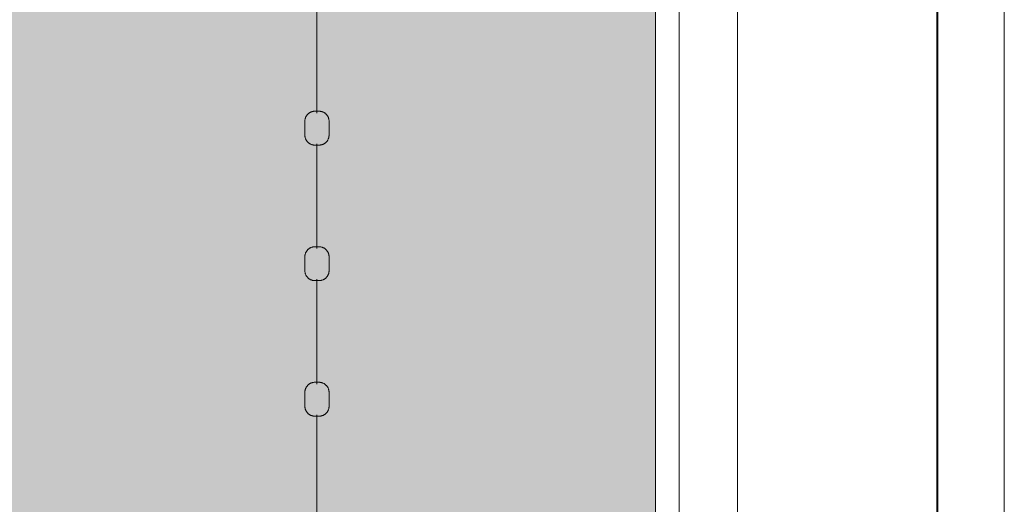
# Model space of a CAD drawing. Header units: millimetres. Extents: x 2016 to 102618, y -16590 to 68005.
# Tile 459 of 654: x 88561 to 90015, y 44065 to 44780. Entities that reach past the tile are written whole.
import ezdxf

# ---------------------------------------------------------------- set-up
doc = ezdxf.new("R2010")
doc.units = ezdxf.units.MM
for name, color, linetype, lineweight in [('A-DETL', 90, 'Continuous', 18), ('A-FLOR', 192, 'Continuous', 13), ('A-WALL', 113, 'Continuous', 13), ('Q-SPCQ', 91, 'Continuous', 13)]:
    doc.layers.add(name, color=color, linetype=linetype, lineweight=lineweight)
doc.layers.add('Water', color=131, linetype='Continuous')

# ---------------------------------------------------------------- blocks, each defined once
blk = doc.blocks.new('43_VCS_SE_goot_rooster_schuin - 28_VCS_RVS wand-gootrooster 25000mm-4108944-00 Begane grond')
at = {"layer": 'Q-SPCQ'}
for p, q in [((10491, 148.8), (-10471, 148.8)), ((-10471.1, -145.8), (10491.2, -145.8)), ((10491.2, -147.1), (-10471.1, -147.1))]:
    blk.add_line(p, q, dxfattribs=at)
blk = doc.blocks.new('89_VCS_SE_drijflijn - drijflijn-V276-00 Begane grond')
at = {"layer": 'Q-SPCQ'}
for p, q in [((3567.2, 17.8), (3546.7, 17.8)), ((3767.2, 17.8), (3746.7, 17.8)), ((3967.2, 17.8), (3946.7, 17.8)), ((3379.9, 0), (3534.6, 0)), ((3579.9, 0), (3734.6, 0)), ((3779.9, 0), (3934.6, 0)), ((3979.9, 0), (4134.6, 0)), ((3546.7, -17.8), (3567.2, -17.8)), ((3746.7, -17.8), (3767.2, -17.8)), ((3946.7, -17.8), (3967.2, -17.8))]:
    blk.add_line(p, q, dxfattribs=at)
at = {"layer": 'Q-SPCQ', "flags": 128}
for points in [[(3531.9, 3), (3531.9, 3.6), (3531.9, 4.2), (3532, 4.8), (3532.1, 5.4), (3532.2, 5.9), (3532.3, 6.5), (3532.5, 7.1), (3532.6, 7.7), (3532.8, 8.2), (3533, 8.8), (3533.3, 9.3), (3533.6, 9.9), (3533.8, 10.4), (3534.1, 10.9), (3534.5, 11.4), (3534.8, 11.9), (3535.2, 12.3), (3535.6, 12.8), (3536, 13.2), (3536.4, 13.6), (3536.8, 14.1), (3537.3, 14.4), (3537.7, 14.8), (3538.2, 15.2), (3538.7, 15.5), (3539.2, 15.8), (3539.7, 16.1), (3540.3, 16.4), (3540.8, 16.6), (3541.3, 16.8), (3541.9, 17), (3542.5, 17.2), (3543, 17.4), (3543.6, 17.5), (3544.2, 17.6), (3544.8, 17.7), (3545.4, 17.8), (3546, 17.8), (3546.6, 17.8), (3546.7, 17.8)], [(3567.2, 17.8), (3567.8, 17.8), (3568.4, 17.8), (3568.9, 17.7), (3569.5, 17.7), (3570.1, 17.5), (3570.7, 17.4), (3571.2, 17.3), (3571.8, 17.1), (3572.4, 16.9), (3572.9, 16.7), (3573.4, 16.4), (3574, 16.2), (3574.5, 15.9), (3575, 15.6), (3575.5, 15.3), (3576, 14.9), (3576.4, 14.6), (3576.9, 14.2), (3577.3, 13.8), (3577.7, 13.4), (3578.1, 13), (3578.5, 12.5), (3578.9, 12.1), (3579.2, 11.6), (3579.5, 11.1), (3579.9, 10.6), (3580.1, 10.1), (3580.4, 9.6), (3580.7, 9), (3580.9, 8.5), (3581.1, 7.9), (3581.3, 7.4), (3581.4, 6.8), (3581.5, 6.2), (3581.7, 5.7), (3581.7, 5.1), (3581.8, 4.5), (3581.9, 3.9), (3581.9, 3.3), (3581.9, 3.2)], [(3731.9, 3), (3731.9, 3.6), (3731.9, 4.2), (3732, 4.8), (3732.1, 5.4), (3732.2, 5.9), (3732.3, 6.5), (3732.5, 7.1), (3732.6, 7.7), (3732.8, 8.2), (3733, 8.8), (3733.3, 9.3), (3733.6, 9.9), (3733.8, 10.4), (3734.1, 10.9), (3734.5, 11.4), (3734.8, 11.9), (3735.2, 12.3), (3735.6, 12.8), (3736, 13.2), (3736.4, 13.6), (3736.8, 14.1), (3737.3, 14.4), (3737.7, 14.8), (3738.2, 15.2), (3738.7, 15.5), (3739.2, 15.8), (3739.7, 16.1), (3740.3, 16.4), (3740.8, 16.6), (3741.3, 16.8), (3741.9, 17), (3742.5, 17.2), (3743, 17.4), (3743.6, 17.5), (3744.2, 17.6), (3744.8, 17.7), (3745.4, 17.8), (3746, 17.8), (3746.6, 17.8), (3746.7, 17.8)], [(3767.2, 17.8), (3767.8, 17.8), (3768.4, 17.8), (3768.9, 17.7), (3769.5, 17.7), (3770.1, 17.5), (3770.7, 17.4), (3771.2, 17.3), (3771.8, 17.1), (3772.4, 16.9), (3772.9, 16.7), (3773.4, 16.4), (3774, 16.2), (3774.5, 15.9), (3775, 15.6), (3775.5, 15.3), (3776, 14.9), (3776.4, 14.6), (3776.9, 14.2), (3777.3, 13.8), (3777.7, 13.4), (3778.1, 13), (3778.5, 12.5), (3778.9, 12.1), (3779.2, 11.6), (3779.5, 11.1), (3779.9, 10.6), (3780.1, 10.1), (3780.4, 9.6), (3780.7, 9), (3780.9, 8.5), (3781.1, 7.9), (3781.3, 7.4), (3781.4, 6.8), (3781.5, 6.2), (3781.7, 5.7), (3781.7, 5.1), (3781.8, 4.5), (3781.9, 3.9), (3781.9, 3.3), (3781.9, 3.2)], [(3931.9, 3), (3931.9, 3.6), (3931.9, 4.2), (3932, 4.8), (3932.1, 5.4), (3932.2, 5.9), (3932.3, 6.5), (3932.5, 7.1), (3932.6, 7.7), (3932.8, 8.2), (3933, 8.8), (3933.3, 9.3), (3933.6, 9.9), (3933.8, 10.4), (3934.1, 10.9), (3934.5, 11.4), (3934.8, 11.9), (3935.2, 12.3), (3935.6, 12.8), (3936, 13.2), (3936.4, 13.6), (3936.8, 14.1), (3937.3, 14.4), (3937.7, 14.8), (3938.2, 15.2), (3938.7, 15.5), (3939.2, 15.8), (3939.7, 16.1), (3940.3, 16.4), (3940.8, 16.6), (3941.3, 16.8), (3941.9, 17), (3942.5, 17.2), (3943, 17.4), (3943.6, 17.5), (3944.2, 17.6), (3944.8, 17.7), (3945.4, 17.8), (3946, 17.8), (3946.6, 17.8), (3946.7, 17.8)], [(3967.2, 17.8), (3967.8, 17.8), (3968.4, 17.8), (3968.9, 17.7), (3969.5, 17.7), (3970.1, 17.5), (3970.7, 17.4), (3971.2, 17.3), (3971.8, 17.1), (3972.4, 16.9), (3972.9, 16.7), (3973.4, 16.4), (3974, 16.2), (3974.5, 15.9), (3975, 15.6), (3975.5, 15.3), (3976, 14.9), (3976.4, 14.6), (3976.9, 14.2), (3977.3, 13.8), (3977.7, 13.4), (3978.1, 13), (3978.5, 12.5), (3978.9, 12.1), (3979.2, 11.6), (3979.5, 11.1), (3979.9, 10.6), (3980.1, 10.1), (3980.4, 9.6), (3980.7, 9), (3980.9, 8.5), (3981.1, 7.9), (3981.3, 7.4), (3981.4, 6.8), (3981.5, 6.2), (3981.7, 5.7), (3981.7, 5.1), (3981.8, 4.5), (3981.9, 3.9), (3981.9, 3.3), (3981.9, 3.2)], [(3531.9, -3), (3531.9, -3), (3531.9, -3), (3531.9, -3), (3531.9, -3), (3531.9, -2.9), (3531.9, -2.9), (3531.9, -2.9), (3531.9, -2.8), (3531.9, -2.8), (3531.9, -2.8), (3531.9, -2.7), (3531.9, -2.7), (3531.9, -2.6), (3531.9, -2.5), (3531.9, -2.5), (3531.9, -2.4), (3531.9, -2.3), (3531.9, -2.3), (3531.9, -2.2), (3531.9, -2.1), (3531.9, -2), (3531.9, -1.9), (3531.9, -1.8), (3531.9, -1.7), (3531.9, -1.6), (3531.9, -1.5), (3531.9, -1.4), (3531.9, -1.3), (3531.9, -1.2), (3531.9, -1.1), (3531.9, -1), (3531.9, -0.9), (3531.9, -0.7), (3531.9, -0.6), (3531.9, -0.5), (3531.9, -0.4), (3531.9, -0.3), (3531.9, -0.2), (3531.9, 0), (3531.9, 0.1), (3531.9, 0.2), (3531.9, 0.3), (3531.9, 0.4), (3531.9, 0.6), (3531.9, 0.7), (3531.9, 0.8), (3531.9, 0.9), (3531.9, 1), (3531.9, 1.1), (3531.9, 1.2), (3531.9, 1.4), (3531.9, 1.5), (3531.9, 1.6), (3531.9, 1.7), (3531.9, 1.8), (3531.9, 1.9), (3531.9, 2), (3531.9, 2), (3531.9, 2.1), (3531.9, 2.2), (3531.9, 2.3), (3531.9, 2.4), (3531.9, 2.4), (3531.9, 2.5), (3531.9, 2.6), (3531.9, 2.6), (3531.9, 2.7), (3531.9, 2.7), (3531.9, 2.8), (3531.9, 2.8), (3531.9, 2.9), (3531.9, 2.9), (3531.9, 2.9), (3531.9, 3), (3531.9, 3), (3531.9, 3), (3531.9, 3), (3531.9, 3)], [(3531.9, 3), (3531.9, 3), (3531.9, 3), (3531.9, 3), (3531.9, 3), (3531.9, 2.9), (3531.9, 2.9), (3531.9, 2.9), (3531.9, 2.8), (3531.9, 2.8), (3531.9, 2.8), (3531.9, 2.7), (3531.9, 2.7), (3531.9, 2.6), (3531.9, 2.5), (3531.9, 2.5), (3531.9, 2.4), (3531.9, 2.3), (3531.9, 2.3), (3531.9, 2.2), (3531.9, 2.1), (3531.9, 2), (3531.9, 1.9), (3531.9, 1.8), (3531.9, 1.7), (3531.9, 1.6), (3531.9, 1.5), (3531.9, 1.4), (3531.9, 1.3), (3531.9, 1.2), (3531.9, 1.1), (3531.9, 1), (3531.9, 0.9), (3531.9, 0.7), (3531.9, 0.6), (3531.9, 0.5), (3531.9, 0.4), (3531.9, 0.3), (3531.9, 0.2), (3531.9, 0), (3531.9, -0.1), (3531.9, -0.2), (3531.9, -0.3), (3531.9, -0.4), (3531.9, -0.6), (3531.9, -0.7), (3531.9, -0.8), (3531.9, -0.9), (3531.9, -1), (3531.9, -1.1), (3531.9, -1.2), (3531.9, -1.4), (3531.9, -1.5), (3531.9, -1.6), (3531.9, -1.7), (3531.9, -1.8), (3531.9, -1.9), (3531.9, -2), (3531.9, -2), (3531.9, -2.1), (3531.9, -2.2), (3531.9, -2.3), (3531.9, -2.4), (3531.9, -2.4), (3531.9, -2.5), (3531.9, -2.6), (3531.9, -2.6), (3531.9, -2.7), (3531.9, -2.7), (3531.9, -2.8), (3531.9, -2.8), (3531.9, -2.9), (3531.9, -2.9), (3531.9, -2.9), (3531.9, -3), (3531.9, -3), (3531.9, -3), (3531.9, -3), (3531.9, -3)], [(3581.9, 3.2), (3581.9, 3.2), (3581.9, 3.1), (3581.9, 3.1), (3581.9, 3.1), (3581.9, 3.1), (3581.9, 3.1), (3581.9, 3), (3581.9, 3), (3581.9, 3), (3581.9, 2.9), (3581.9, 2.9), (3581.9, 2.8), (3581.9, 2.7), (3581.9, 2.7), (3581.9, 2.6), (3581.9, 2.5), (3581.9, 2.5), (3581.9, 2.4), (3581.9, 2.3), (3581.9, 2.2), (3581.9, 2.1), (3581.9, 2), (3581.9, 1.9), (3581.9, 1.8), (3581.9, 1.7), (3581.9, 1.6), (3581.9, 1.5), (3581.9, 1.4), (3581.9, 1.3), (3581.9, 1.1), (3581.9, 1), (3581.9, 0.9), (3581.9, 0.8), (3581.9, 0.7), (3581.9, 0.5), (3581.9, 0.4), (3581.9, 0.3), (3581.9, 0.2), (3581.9, 0), (3581.9, -0.1), (3581.9, -0.2), (3581.9, -0.3), (3581.9, -0.5), (3581.9, -0.6), (3581.9, -0.7), (3581.9, -0.8), (3581.9, -1), (3581.9, -1.1), (3581.9, -1.2), (3581.9, -1.3), (3581.9, -1.4), (3581.9, -1.5), (3581.9, -1.6), (3581.9, -1.8), (3581.9, -1.9), (3581.9, -2), (3581.9, -2.1), (3581.9, -2.2), (3581.9, -2.2), (3581.9, -2.3), (3581.9, -2.4), (3581.9, -2.5), (3581.9, -2.6), (3581.9, -2.6), (3581.9, -2.7), (3581.9, -2.8), (3581.9, -2.8), (3581.9, -2.9), (3581.9, -2.9), (3581.9, -3), (3581.9, -3), (3581.9, -3.1), (3581.9, -3.1), (3581.9, -3.1), (3581.9, -3.1), (3581.9, -3.1), (3581.9, -3.2), (3581.9, -3.2)], [(3581.9, -3.2), (3581.9, -3.2), (3581.9, -3.1), (3581.9, -3.1), (3581.9, -3.1), (3581.9, -3.1), (3581.9, -3.1), (3581.9, -3), (3581.9, -3), (3581.9, -3), (3581.9, -2.9), (3581.9, -2.9), (3581.9, -2.8), (3581.9, -2.7), (3581.9, -2.7), (3581.9, -2.6), (3581.9, -2.5), (3581.9, -2.5), (3581.9, -2.4), (3581.9, -2.3), (3581.9, -2.2), (3581.9, -2.1), (3581.9, -2), (3581.9, -1.9), (3581.9, -1.8), (3581.9, -1.7), (3581.9, -1.6), (3581.9, -1.5), (3581.9, -1.4), (3581.9, -1.3), (3581.9, -1.1), (3581.9, -1), (3581.9, -0.9), (3581.9, -0.8), (3581.9, -0.7), (3581.9, -0.5), (3581.9, -0.4), (3581.9, -0.3), (3581.9, -0.2), (3581.9, 0), (3581.9, 0.1), (3581.9, 0.2), (3581.9, 0.3), (3581.9, 0.5), (3581.9, 0.6), (3581.9, 0.7), (3581.9, 0.8), (3581.9, 1), (3581.9, 1.1), (3581.9, 1.2), (3581.9, 1.3), (3581.9, 1.4), (3581.9, 1.5), (3581.9, 1.6), (3581.9, 1.8), (3581.9, 1.9), (3581.9, 2), (3581.9, 2.1), (3581.9, 2.2), (3581.9, 2.2), (3581.9, 2.3), (3581.9, 2.4), (3581.9, 2.5), (3581.9, 2.6), (3581.9, 2.6), (3581.9, 2.7), (3581.9, 2.8), (3581.9, 2.8), (3581.9, 2.9), (3581.9, 2.9), (3581.9, 3), (3581.9, 3), (3581.9, 3.1), (3581.9, 3.1), (3581.9, 3.1), (3581.9, 3.1), (3581.9, 3.1), (3581.9, 3.2), (3581.9, 3.2)], [(3731.9, -3), (3731.9, -3), (3731.9, -3), (3731.9, -3), (3731.9, -3), (3731.9, -2.9), (3731.9, -2.9), (3731.9, -2.9), (3731.9, -2.8), (3731.9, -2.8), (3731.9, -2.8), (3731.9, -2.7), (3731.9, -2.7), (3731.9, -2.6), (3731.9, -2.5), (3731.9, -2.5), (3731.9, -2.4), (3731.9, -2.3), (3731.9, -2.3), (3731.9, -2.2), (3731.9, -2.1), (3731.9, -2), (3731.9, -1.9), (3731.9, -1.8), (3731.9, -1.7), (3731.9, -1.6), (3731.9, -1.5), (3731.9, -1.4), (3731.9, -1.3), (3731.9, -1.2), (3731.9, -1.1), (3731.9, -1), (3731.9, -0.9), (3731.9, -0.7), (3731.9, -0.6), (3731.9, -0.5), (3731.9, -0.4), (3731.9, -0.3), (3731.9, -0.2), (3731.9, 0), (3731.9, 0.1), (3731.9, 0.2), (3731.9, 0.3), (3731.9, 0.4), (3731.9, 0.6), (3731.9, 0.7), (3731.9, 0.8), (3731.9, 0.9), (3731.9, 1), (3731.9, 1.1), (3731.9, 1.2), (3731.9, 1.4), (3731.9, 1.5), (3731.9, 1.6), (3731.9, 1.7), (3731.9, 1.8), (3731.9, 1.9), (3731.9, 2), (3731.9, 2), (3731.9, 2.1), (3731.9, 2.2), (3731.9, 2.3), (3731.9, 2.4), (3731.9, 2.4), (3731.9, 2.5), (3731.9, 2.6), (3731.9, 2.6), (3731.9, 2.7), (3731.9, 2.7), (3731.9, 2.8), (3731.9, 2.8), (3731.9, 2.9), (3731.9, 2.9), (3731.9, 2.9), (3731.9, 3), (3731.9, 3), (3731.9, 3), (3731.9, 3), (3731.9, 3)], [(3731.9, 3), (3731.9, 3), (3731.9, 3), (3731.9, 3), (3731.9, 3), (3731.9, 2.9), (3731.9, 2.9), (3731.9, 2.9), (3731.9, 2.8), (3731.9, 2.8), (3731.9, 2.8), (3731.9, 2.7), (3731.9, 2.7), (3731.9, 2.6), (3731.9, 2.5), (3731.9, 2.5), (3731.9, 2.4), (3731.9, 2.3), (3731.9, 2.3), (3731.9, 2.2), (3731.9, 2.1), (3731.9, 2), (3731.9, 1.9), (3731.9, 1.8), (3731.9, 1.7), (3731.9, 1.6), (3731.9, 1.5), (3731.9, 1.4), (3731.9, 1.3), (3731.9, 1.2), (3731.9, 1.1), (3731.9, 1), (3731.9, 0.9), (3731.9, 0.7), (3731.9, 0.6), (3731.9, 0.5), (3731.9, 0.4), (3731.9, 0.3), (3731.9, 0.2), (3731.9, 0), (3731.9, -0.1), (3731.9, -0.2), (3731.9, -0.3), (3731.9, -0.4), (3731.9, -0.6), (3731.9, -0.7), (3731.9, -0.8), (3731.9, -0.9), (3731.9, -1), (3731.9, -1.1), (3731.9, -1.2), (3731.9, -1.4), (3731.9, -1.5), (3731.9, -1.6), (3731.9, -1.7), (3731.9, -1.8), (3731.9, -1.9), (3731.9, -2), (3731.9, -2), (3731.9, -2.1), (3731.9, -2.2), (3731.9, -2.3), (3731.9, -2.4), (3731.9, -2.4), (3731.9, -2.5), (3731.9, -2.6), (3731.9, -2.6), (3731.9, -2.7), (3731.9, -2.7), (3731.9, -2.8), (3731.9, -2.8), (3731.9, -2.9), (3731.9, -2.9), (3731.9, -2.9), (3731.9, -3), (3731.9, -3), (3731.9, -3), (3731.9, -3), (3731.9, -3)], [(3781.9, 3.2), (3781.9, 3.2), (3781.9, 3.1), (3781.9, 3.1), (3781.9, 3.1), (3781.9, 3.1), (3781.9, 3.1), (3781.9, 3), (3781.9, 3), (3781.9, 3), (3781.9, 2.9), (3781.9, 2.9), (3781.9, 2.8), (3781.9, 2.7), (3781.9, 2.7), (3781.9, 2.6), (3781.9, 2.5), (3781.9, 2.5), (3781.9, 2.4), (3781.9, 2.3), (3781.9, 2.2), (3781.9, 2.1), (3781.9, 2), (3781.9, 1.9), (3781.9, 1.8), (3781.9, 1.7), (3781.9, 1.6), (3781.9, 1.5), (3781.9, 1.4), (3781.9, 1.3), (3781.9, 1.1), (3781.9, 1), (3781.9, 0.9), (3781.9, 0.8), (3781.9, 0.7), (3781.9, 0.5), (3781.9, 0.4), (3781.9, 0.3), (3781.9, 0.2), (3781.9, 0), (3781.9, -0.1), (3781.9, -0.2), (3781.9, -0.3), (3781.9, -0.5), (3781.9, -0.6), (3781.9, -0.7), (3781.9, -0.8), (3781.9, -1), (3781.9, -1.1), (3781.9, -1.2), (3781.9, -1.3), (3781.9, -1.4), (3781.9, -1.5), (3781.9, -1.6), (3781.9, -1.8), (3781.9, -1.9), (3781.9, -2), (3781.9, -2.1), (3781.9, -2.2), (3781.9, -2.2), (3781.9, -2.3), (3781.9, -2.4), (3781.9, -2.5), (3781.9, -2.6), (3781.9, -2.6), (3781.9, -2.7), (3781.9, -2.8), (3781.9, -2.8), (3781.9, -2.9), (3781.9, -2.9), (3781.9, -3), (3781.9, -3), (3781.9, -3.1), (3781.9, -3.1), (3781.9, -3.1), (3781.9, -3.1), (3781.9, -3.1), (3781.9, -3.2), (3781.9, -3.2)], [(3781.9, -3.2), (3781.9, -3.2), (3781.9, -3.1), (3781.9, -3.1), (3781.9, -3.1), (3781.9, -3.1), (3781.9, -3.1), (3781.9, -3), (3781.9, -3), (3781.9, -3), (3781.9, -2.9), (3781.9, -2.9), (3781.9, -2.8), (3781.9, -2.7), (3781.9, -2.7), (3781.9, -2.6), (3781.9, -2.5), (3781.9, -2.5), (3781.9, -2.4), (3781.9, -2.3), (3781.9, -2.2), (3781.9, -2.1), (3781.9, -2), (3781.9, -1.9), (3781.9, -1.8), (3781.9, -1.7), (3781.9, -1.6), (3781.9, -1.5), (3781.9, -1.4), (3781.9, -1.3), (3781.9, -1.1), (3781.9, -1), (3781.9, -0.9), (3781.9, -0.8), (3781.9, -0.7), (3781.9, -0.5), (3781.9, -0.4), (3781.9, -0.3), (3781.9, -0.2), (3781.9, 0), (3781.9, 0.1), (3781.9, 0.2), (3781.9, 0.3), (3781.9, 0.5), (3781.9, 0.6), (3781.9, 0.7), (3781.9, 0.8), (3781.9, 1), (3781.9, 1.1), (3781.9, 1.2), (3781.9, 1.3), (3781.9, 1.4), (3781.9, 1.5), (3781.9, 1.6), (3781.9, 1.8), (3781.9, 1.9), (3781.9, 2), (3781.9, 2.1), (3781.9, 2.2), (3781.9, 2.2), (3781.9, 2.3), (3781.9, 2.4), (3781.9, 2.5), (3781.9, 2.6), (3781.9, 2.6), (3781.9, 2.7), (3781.9, 2.8), (3781.9, 2.8), (3781.9, 2.9), (3781.9, 2.9), (3781.9, 3), (3781.9, 3), (3781.9, 3.1), (3781.9, 3.1), (3781.9, 3.1), (3781.9, 3.1), (3781.9, 3.1), (3781.9, 3.2), (3781.9, 3.2)], [(3931.9, -3), (3931.9, -3), (3931.9, -3), (3931.9, -3), (3931.9, -3), (3931.9, -2.9), (3931.9, -2.9), (3931.9, -2.9), (3931.9, -2.8), (3931.9, -2.8), (3931.9, -2.8), (3931.9, -2.7), (3931.9, -2.7), (3931.9, -2.6), (3931.9, -2.5), (3931.9, -2.5), (3931.9, -2.4), (3931.9, -2.3), (3931.9, -2.3), (3931.9, -2.2), (3931.9, -2.1), (3931.9, -2), (3931.9, -1.9), (3931.9, -1.8), (3931.9, -1.7), (3931.9, -1.6), (3931.9, -1.5), (3931.9, -1.4), (3931.9, -1.3), (3931.9, -1.2), (3931.9, -1.1), (3931.9, -1), (3931.9, -0.9), (3931.9, -0.7), (3931.9, -0.6), (3931.9, -0.5), (3931.9, -0.4), (3931.9, -0.3), (3931.9, -0.2), (3931.9, 0), (3931.9, 0.1), (3931.9, 0.2), (3931.9, 0.3), (3931.9, 0.4), (3931.9, 0.6), (3931.9, 0.7), (3931.9, 0.8), (3931.9, 0.9), (3931.9, 1), (3931.9, 1.1), (3931.9, 1.2), (3931.9, 1.4), (3931.9, 1.5), (3931.9, 1.6), (3931.9, 1.7), (3931.9, 1.8), (3931.9, 1.9), (3931.9, 2), (3931.9, 2), (3931.9, 2.1), (3931.9, 2.2), (3931.9, 2.3), (3931.9, 2.4), (3931.9, 2.4), (3931.9, 2.5), (3931.9, 2.6), (3931.9, 2.6), (3931.9, 2.7), (3931.9, 2.7), (3931.9, 2.8), (3931.9, 2.8), (3931.9, 2.9), (3931.9, 2.9), (3931.9, 2.9), (3931.9, 3), (3931.9, 3), (3931.9, 3), (3931.9, 3), (3931.9, 3)], [(3931.9, 3), (3931.9, 3), (3931.9, 3), (3931.9, 3), (3931.9, 3), (3931.9, 2.9), (3931.9, 2.9), (3931.9, 2.9), (3931.9, 2.8), (3931.9, 2.8), (3931.9, 2.8), (3931.9, 2.7), (3931.9, 2.7), (3931.9, 2.6), (3931.9, 2.5), (3931.9, 2.5), (3931.9, 2.4), (3931.9, 2.3), (3931.9, 2.3), (3931.9, 2.2), (3931.9, 2.1), (3931.9, 2), (3931.9, 1.9), (3931.9, 1.8), (3931.9, 1.7), (3931.9, 1.6), (3931.9, 1.5), (3931.9, 1.4), (3931.9, 1.3), (3931.9, 1.2), (3931.9, 1.1), (3931.9, 1), (3931.9, 0.9), (3931.9, 0.7), (3931.9, 0.6), (3931.9, 0.5), (3931.9, 0.4), (3931.9, 0.3), (3931.9, 0.2), (3931.9, 0), (3931.9, -0.1), (3931.9, -0.2), (3931.9, -0.3), (3931.9, -0.4), (3931.9, -0.6), (3931.9, -0.7), (3931.9, -0.8), (3931.9, -0.9), (3931.9, -1), (3931.9, -1.1), (3931.9, -1.2), (3931.9, -1.4), (3931.9, -1.5), (3931.9, -1.6), (3931.9, -1.7), (3931.9, -1.8), (3931.9, -1.9), (3931.9, -2), (3931.9, -2), (3931.9, -2.1), (3931.9, -2.2), (3931.9, -2.3), (3931.9, -2.4), (3931.9, -2.4), (3931.9, -2.5), (3931.9, -2.6), (3931.9, -2.6), (3931.9, -2.7), (3931.9, -2.7), (3931.9, -2.8), (3931.9, -2.8), (3931.9, -2.9), (3931.9, -2.9), (3931.9, -2.9), (3931.9, -3), (3931.9, -3), (3931.9, -3), (3931.9, -3), (3931.9, -3)], [(3981.9, 3.2), (3981.9, 3.2), (3981.9, 3.1), (3981.9, 3.1), (3981.9, 3.1), (3981.9, 3.1), (3981.9, 3.1), (3981.9, 3), (3981.9, 3), (3981.9, 3), (3981.9, 2.9), (3981.9, 2.9), (3981.9, 2.8), (3981.9, 2.7), (3981.9, 2.7), (3981.9, 2.6), (3981.9, 2.5), (3981.9, 2.5), (3981.9, 2.4), (3981.9, 2.3), (3981.9, 2.2), (3981.9, 2.1), (3981.9, 2), (3981.9, 1.9), (3981.9, 1.8), (3981.9, 1.7), (3981.9, 1.6), (3981.9, 1.5), (3981.9, 1.4), (3981.9, 1.3), (3981.9, 1.1), (3981.9, 1), (3981.9, 0.9), (3981.9, 0.8), (3981.9, 0.7), (3981.9, 0.5), (3981.9, 0.4), (3981.9, 0.3), (3981.9, 0.2), (3981.9, 0), (3981.9, -0.1), (3981.9, -0.2), (3981.9, -0.3), (3981.9, -0.5), (3981.9, -0.6), (3981.9, -0.7), (3981.9, -0.8), (3981.9, -1), (3981.9, -1.1), (3981.9, -1.2), (3981.9, -1.3), (3981.9, -1.4), (3981.9, -1.5), (3981.9, -1.6), (3981.9, -1.8), (3981.9, -1.9), (3981.9, -2), (3981.9, -2.1), (3981.9, -2.2), (3981.9, -2.2), (3981.9, -2.3), (3981.9, -2.4), (3981.9, -2.5), (3981.9, -2.6), (3981.9, -2.6), (3981.9, -2.7), (3981.9, -2.8), (3981.9, -2.8), (3981.9, -2.9), (3981.9, -2.9), (3981.9, -3), (3981.9, -3), (3981.9, -3.1), (3981.9, -3.1), (3981.9, -3.1), (3981.9, -3.1), (3981.9, -3.1), (3981.9, -3.2), (3981.9, -3.2)], [(3981.9, -3.2), (3981.9, -3.2), (3981.9, -3.1), (3981.9, -3.1), (3981.9, -3.1), (3981.9, -3.1), (3981.9, -3.1), (3981.9, -3), (3981.9, -3), (3981.9, -3), (3981.9, -2.9), (3981.9, -2.9), (3981.9, -2.8), (3981.9, -2.7), (3981.9, -2.7), (3981.9, -2.6), (3981.9, -2.5), (3981.9, -2.5), (3981.9, -2.4), (3981.9, -2.3), (3981.9, -2.2), (3981.9, -2.1), (3981.9, -2), (3981.9, -1.9), (3981.9, -1.8), (3981.9, -1.7), (3981.9, -1.6), (3981.9, -1.5), (3981.9, -1.4), (3981.9, -1.3), (3981.9, -1.1), (3981.9, -1), (3981.9, -0.9), (3981.9, -0.8), (3981.9, -0.7), (3981.9, -0.5), (3981.9, -0.4), (3981.9, -0.3), (3981.9, -0.2), (3981.9, 0), (3981.9, 0.1), (3981.9, 0.2), (3981.9, 0.3), (3981.9, 0.5), (3981.9, 0.6), (3981.9, 0.7), (3981.9, 0.8), (3981.9, 1), (3981.9, 1.1), (3981.9, 1.2), (3981.9, 1.3), (3981.9, 1.4), (3981.9, 1.5), (3981.9, 1.6), (3981.9, 1.8), (3981.9, 1.9), (3981.9, 2), (3981.9, 2.1), (3981.9, 2.2), (3981.9, 2.2), (3981.9, 2.3), (3981.9, 2.4), (3981.9, 2.5), (3981.9, 2.6), (3981.9, 2.6), (3981.9, 2.7), (3981.9, 2.8), (3981.9, 2.8), (3981.9, 2.9), (3981.9, 2.9), (3981.9, 3), (3981.9, 3), (3981.9, 3.1), (3981.9, 3.1), (3981.9, 3.1), (3981.9, 3.1), (3981.9, 3.1), (3981.9, 3.2), (3981.9, 3.2)], [(3546.7, -17.8), (3546.1, -17.8), (3545.5, -17.8), (3544.9, -17.7), (3544.4, -17.7), (3543.8, -17.5), (3543.2, -17.4), (3542.6, -17.3), (3542, -17.1), (3541.5, -16.9), (3540.9, -16.7), (3540.4, -16.4), (3539.9, -16.2), (3539.3, -15.9), (3538.8, -15.6), (3538.3, -15.2), (3537.9, -14.9), (3537.4, -14.5), (3536.9, -14.2), (3536.5, -13.8), (3536.1, -13.3), (3535.7, -12.9), (3535.3, -12.5), (3534.9, -12), (3534.6, -11.5), (3534.2, -11), (3533.9, -10.5), (3533.6, -10), (3533.4, -9.5), (3533.1, -8.9), (3532.9, -8.4), (3532.7, -7.8), (3532.5, -7.3), (3532.3, -6.7), (3532.2, -6.1), (3532.1, -5.5), (3532, -4.9), (3531.9, -4.3), (3531.9, -3.8), (3531.9, -3.2), (3531.9, -3)], [(3581.9, -3.2), (3581.9, -3.7), (3581.8, -4.3), (3581.8, -4.9), (3581.7, -5.5), (3581.6, -6.1), (3581.5, -6.6), (3581.3, -7.2), (3581.1, -7.8), (3580.9, -8.3), (3580.7, -8.9), (3580.5, -9.4), (3580.2, -9.9), (3579.9, -10.5), (3579.6, -11), (3579.3, -11.4), (3579, -11.9), (3578.6, -12.4), (3578.2, -12.8), (3577.8, -13.3), (3577.4, -13.7), (3577, -14.1), (3576.5, -14.5), (3576.1, -14.8), (3575.6, -15.2), (3575.1, -15.5), (3574.6, -15.8), (3574.1, -16.1), (3573.6, -16.4), (3573.1, -16.6), (3572.5, -16.8), (3572, -17), (3571.4, -17.2), (3570.8, -17.4), (3570.3, -17.5), (3569.7, -17.6), (3569.1, -17.7), (3568.5, -17.8), (3567.9, -17.8), (3567.3, -17.8), (3567.2, -17.8)], [(3746.7, -17.8), (3746.1, -17.8), (3745.5, -17.8), (3744.9, -17.7), (3744.4, -17.7), (3743.8, -17.5), (3743.2, -17.4), (3742.6, -17.3), (3742, -17.1), (3741.5, -16.9), (3740.9, -16.7), (3740.4, -16.4), (3739.9, -16.2), (3739.3, -15.9), (3738.8, -15.6), (3738.3, -15.2), (3737.9, -14.9), (3737.4, -14.5), (3736.9, -14.2), (3736.5, -13.8), (3736.1, -13.3), (3735.7, -12.9), (3735.3, -12.5), (3734.9, -12), (3734.6, -11.5), (3734.2, -11), (3733.9, -10.5), (3733.6, -10), (3733.4, -9.5), (3733.1, -8.9), (3732.9, -8.4), (3732.7, -7.8), (3732.5, -7.3), (3732.3, -6.7), (3732.2, -6.1), (3732.1, -5.5), (3732, -4.9), (3731.9, -4.3), (3731.9, -3.8), (3731.9, -3.2), (3731.9, -3)], [(3781.9, -3.2), (3781.9, -3.7), (3781.8, -4.3), (3781.8, -4.9), (3781.7, -5.5), (3781.6, -6.1), (3781.5, -6.6), (3781.3, -7.2), (3781.1, -7.8), (3780.9, -8.3), (3780.7, -8.9), (3780.5, -9.4), (3780.2, -9.9), (3779.9, -10.5), (3779.6, -11), (3779.3, -11.4), (3779, -11.9), (3778.6, -12.4), (3778.2, -12.8), (3777.8, -13.3), (3777.4, -13.7), (3777, -14.1), (3776.5, -14.5), (3776.1, -14.8), (3775.6, -15.2), (3775.1, -15.5), (3774.6, -15.8), (3774.1, -16.1), (3773.6, -16.4), (3773.1, -16.6), (3772.5, -16.8), (3772, -17), (3771.4, -17.2), (3770.8, -17.4), (3770.3, -17.5), (3769.7, -17.6), (3769.1, -17.7), (3768.5, -17.8), (3767.9, -17.8), (3767.3, -17.8), (3767.2, -17.8)], [(3946.7, -17.8), (3946.1, -17.8), (3945.5, -17.8), (3944.9, -17.7), (3944.4, -17.7), (3943.8, -17.5), (3943.2, -17.4), (3942.6, -17.3), (3942, -17.1), (3941.5, -16.9), (3940.9, -16.7), (3940.4, -16.4), (3939.9, -16.2), (3939.3, -15.9), (3938.8, -15.6), (3938.3, -15.2), (3937.9, -14.9), (3937.4, -14.5), (3936.9, -14.2), (3936.5, -13.8), (3936.1, -13.3), (3935.7, -12.9), (3935.3, -12.5), (3934.9, -12), (3934.6, -11.5), (3934.2, -11), (3933.9, -10.5), (3933.6, -10), (3933.4, -9.5), (3933.1, -8.9), (3932.9, -8.4), (3932.7, -7.8), (3932.5, -7.3), (3932.3, -6.7), (3932.2, -6.1), (3932.1, -5.5), (3932, -4.9), (3931.9, -4.3), (3931.9, -3.8), (3931.9, -3.2), (3931.9, -3)], [(3981.9, -3.2), (3981.9, -3.7), (3981.8, -4.3), (3981.8, -4.9), (3981.7, -5.5), (3981.6, -6.1), (3981.5, -6.6), (3981.3, -7.2), (3981.1, -7.8), (3980.9, -8.3), (3980.7, -8.9), (3980.5, -9.4), (3980.2, -9.9), (3979.9, -10.5), (3979.6, -11), (3979.3, -11.4), (3979, -11.9), (3978.6, -12.4), (3978.2, -12.8), (3977.8, -13.3), (3977.4, -13.7), (3977, -14.1), (3976.5, -14.5), (3976.1, -14.8), (3975.6, -15.2), (3975.1, -15.5), (3974.6, -15.8), (3974.1, -16.1), (3973.6, -16.4), (3973.1, -16.6), (3972.5, -16.8), (3972, -17), (3971.4, -17.2), (3970.8, -17.4), (3970.3, -17.5), (3969.7, -17.6), (3969.1, -17.7), (3968.5, -17.8), (3967.9, -17.8), (3967.3, -17.8), (3967.2, -17.8)]]:
    blk.add_lwpolyline(points, dxfattribs=at)
blk = doc.blocks.new('Walls 12 - Walls 1-3087048-00 Begane grond')
at = {"layer": 'A-WALL'}
blk.add_line((89535, 59301.3), (89535, 38339), dxfattribs=at)

msp = doc.modelspace()

# ---------------------------------------------------------------- hatches: boundary and pattern name
at = {"layer": 'Water', "transparency": 33554509}
msp.add_hatch(color=256, dxfattribs=at).paths.add_polyline_path([(89500, 36300), (89500, 61320), (68500, 61320), (68500, 36300), (89155, 36300)], flags=0)

# ---------------------------------------------------------------- linework, layer by layer
at = {"layer": 'A-DETL', "lineweight": 13}
msp.add_line((89500, 36300), (89500, 61320), dxfattribs=at)
at = {"layer": 'A-FLOR'}
msp.add_line((90015, 38339), (90015, 59301), dxfattribs=at)

# ---------------------------------------------------------------- block references
at = {"layer": 'A-WALL'}
msp.add_blockref('Walls 12 - Walls 1-3087048-00 Begane grond', (0, 0), dxfattribs=at)
at = {"layer": 'Q-SPCQ'}
for name, p, rotation in [('43_VCS_SE_goot_rooster_schuin - 28_VCS_RVS wand-gootrooster 25000mm-4108944-00 Begane grond', (89769.8, 48810), 89.99999999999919), ('89_VCS_SE_drijflijn - drijflijn-V276-00 Begane grond', (89000, 48176.9), 269.9999999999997)]:
    msp.add_blockref(name, p, dxfattribs=dict(at, rotation=rotation))

doc.saveas('drawing.dxf')
